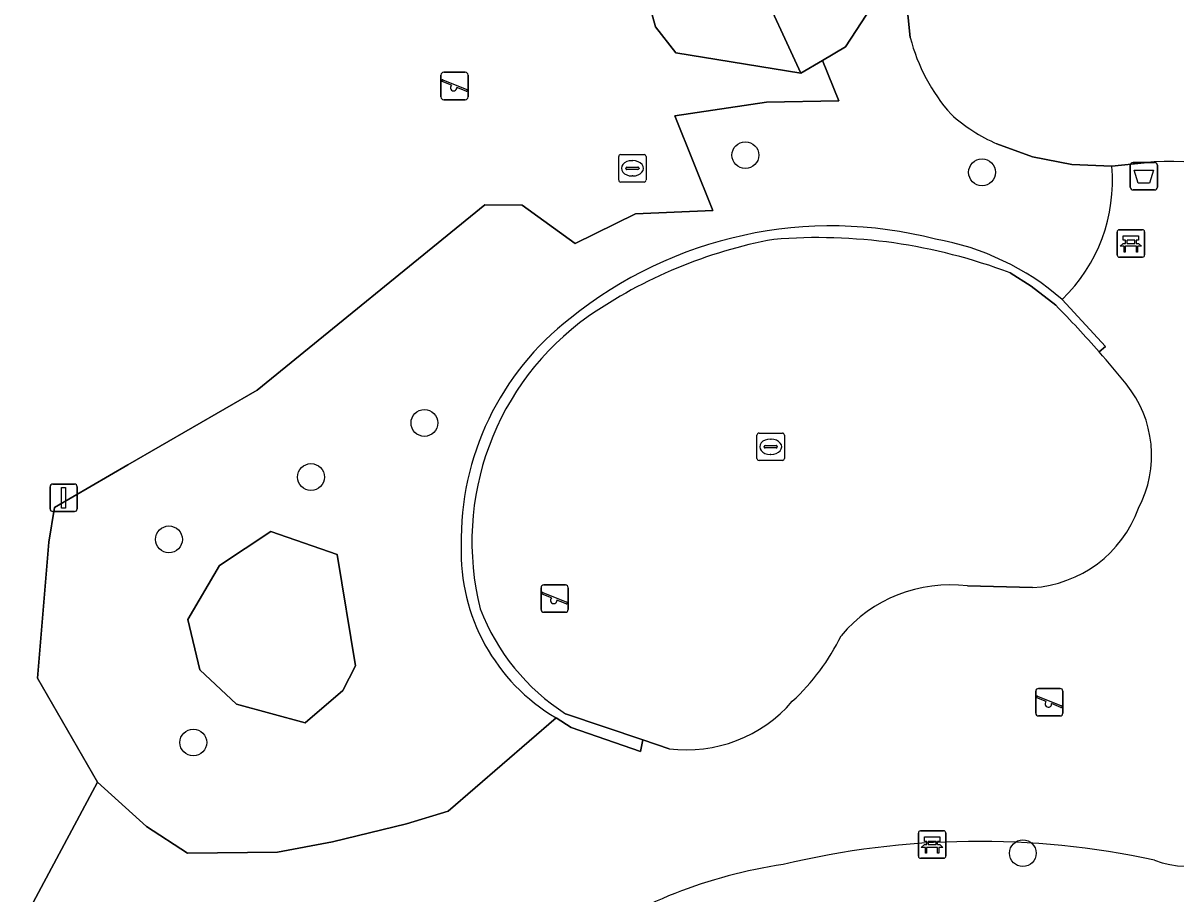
# Model space of a CAD drawing. Extents: x 162989 to 165008, y 383432 to 384338.
# Drawn here: x 164463.16 to 164505.24, y 383941.15 to 383972.94 of the extents above; entities that cross this region are included whole.
import ezdxf

# ---------------------------------------------------------------- set-up
doc = ezdxf.new("R2010")
doc.units = 0
for name, color, linetype in [('IMGEO_Afvalbak', 7, 'Continuous'), ('IMGEO_Bank', 7, 'Continuous'), ('IMGEO_Boom', 7, 'Continuous'), ('IMGEO_Groenvoorziening', 7, 'Continuous'), ('IMGEO_Kolk', 7, 'Continuous'), ('IMGEO_Lichtmast', 7, 'Continuous'), ('IMGEO_Muur', 7, 'Continuous'), ('IMGEO_Speelvoorziening', 7, 'Continuous'), ('IMGEO_Terreindeel_zand', 7, 'Continuous'), ('IMGEO_Voetpad_gesloten', 7, 'Continuous'), ('IMGEO_Voetpad_open', 7, 'Continuous')]:
    doc.layers.add(name, color=color, linetype=linetype)

msp = doc.modelspace()

# ---------------------------------------------------------------- linework, layer by layer
at = {"layer": 'IMGEO_Afvalbak'}
for p, q in [((164503.57, 383966.947), (164503.57, 383967.747)), ((164503.57, 383967.747), (164503.57, 383966.947)), ((164503.67, 383967.847), (164504.46, 383967.847)), ((164504.46, 383967.847), (164503.67, 383967.847)), ((164504.56, 383967.747), (164504.56, 383966.947)), ((164504.56, 383966.947), (164504.56, 383967.747)), ((164504.46, 383966.847), (164503.67, 383966.847)), ((164503.67, 383966.847), (164504.46, 383966.847))]:
    msp.add_line(p, q, dxfattribs=at)
msp.add_lwpolyline([(164503.713, 383967.561), (164504.417, 383967.561), (164504.268, 383967.091), (164503.862, 383967.091), (164503.713, 383967.561)], dxfattribs=at)
for centre, start, end in [((164503.67, 383967.747), 90, 180), ((164503.67, 383967.747), 90, 180), ((164504.46, 383967.747), 0, 90), ((164504.46, 383967.747), 360, 90), ((164503.67, 383966.947), 180, 270), ((164503.67, 383966.947), 180, 270), ((164504.46, 383966.947), 270, 0), ((164504.46, 383966.947), 270, 0)]:
    msp.add_arc(centre, 0.1, start, end, dxfattribs=at)
at = {"layer": 'IMGEO_Bank'}
for p, q in [((164503.092, 383964.467), (164503.092, 383965.308)), ((164503.092, 383965.308), (164503.092, 383964.467)), ((164503.167, 383965.392), (164504.008, 383965.392)), ((164504.008, 383965.392), (164503.167, 383965.392)), ((164504.092, 383965.317), (164504.092, 383964.476)), ((164504.092, 383964.476), (164504.092, 383965.317)), ((164503.789, 383964.79), (164503.396, 383964.79)), ((164503.401, 383964.898), (164503.401, 383965.004)), ((164503.445, 383965.004), (164503.445, 383964.898)), ((164503.733, 383965.01), (164503.451, 383965.01)), ((164503.451, 383964.892), (164503.733, 383964.892)), ((164503.739, 383964.898), (164503.739, 383965.004)), ((164503.783, 383965.004), (164503.783, 383964.898)), ((164504.017, 383964.392), (164503.176, 383964.392)), ((164503.176, 383964.392), (164504.017, 383964.392)), ((164495.838, 383942.526), (164495.838, 383943.367)), ((164495.838, 383943.367), (164495.838, 383942.526)), ((164495.913, 383943.451), (164496.754, 383943.451)), ((164496.754, 383943.451), (164495.913, 383943.451)), ((164496.838, 383943.376), (164496.838, 383942.535)), ((164496.838, 383942.535), (164496.838, 383943.376)), ((164496.535, 383942.849), (164496.142, 383942.849)), ((164496.147, 383942.957), (164496.147, 383943.063)), ((164496.191, 383943.063), (164496.191, 383942.957)), ((164496.479, 383943.069), (164496.197, 383943.069)), ((164496.197, 383942.951), (164496.479, 383942.951)), ((164496.485, 383942.957), (164496.485, 383943.063)), ((164496.529, 383943.063), (164496.529, 383942.957)), ((164496.763, 383942.451), (164495.922, 383942.451)), ((164495.922, 383942.451), (164496.763, 383942.451))]:
    msp.add_line(p, q, dxfattribs=at)
for points in [[(164503.395, 383965.01), (164503.309, 383965.01), (164503.309, 383965.171), (164503.872, 383965.171), (164503.872, 383965.01), (164503.789, 383965.01)], [(164503.339, 383964.79), (164503.197, 383964.79), (164503.309, 383964.892), (164503.395, 383964.892)], [(164503.389, 383964.783), (164503.389, 383964.576), (164503.346, 383964.576), (164503.346, 383964.783)], [(164503.789, 383964.892), (164503.872, 383964.892), (164503.984, 383964.79), (164503.845, 383964.79)], [(164503.839, 383964.783), (164503.839, 383964.576), (164503.795, 383964.576), (164503.795, 383964.783)], [(164496.085, 383942.849), (164495.943, 383942.849), (164496.055, 383942.951), (164496.141, 383942.951)], [(164496.141, 383943.069), (164496.055, 383943.069), (164496.055, 383943.23), (164496.618, 383943.23), (164496.618, 383943.069), (164496.535, 383943.069)], [(164496.135, 383942.842), (164496.135, 383942.635), (164496.092, 383942.635), (164496.092, 383942.842)], [(164496.535, 383942.951), (164496.618, 383942.951), (164496.73, 383942.849), (164496.591, 383942.849)], [(164496.585, 383942.842), (164496.585, 383942.635), (164496.541, 383942.635), (164496.541, 383942.842)]]:
    msp.add_lwpolyline(points, dxfattribs=at)
for centre, radius, start, end in [((164503.17, 383965.314), 0.0779, 92.4484, 184.2845), ((164503.17, 383965.314), 0.0779, 92.4484, 184.2845), ((164504.014, 383965.314), 0.0779, 2.4484, 94.2845), ((164504.014, 383965.314), 0.0779, 2.4484, 94.2845), ((164503.339, 383964.783), 0.00671, 2.8957, 87.1043), ((164503.396, 383964.783), 0.00671, 92.8957, 177.1043), ((164503.394, 383965.003), 0.00671, 2.8957, 87.1043), ((164503.394, 383964.899), 0.00671, 272.8957, 357.1043), ((164503.451, 383965.003), 0.00671, 92.8957, 177.1043), ((164503.451, 383964.899), 0.00671, 182.8957, 267.1043), ((164503.733, 383965.003), 0.00671, 2.8957, 87.1043), ((164503.733, 383964.899), 0.00671, 272.8957, 357.1043), ((164503.79, 383965.003), 0.00671, 92.8957, 177.1043), ((164503.79, 383964.899), 0.00671, 182.8957, 267.1043), ((164503.788, 383964.783), 0.00671, 2.8957, 87.1043), ((164503.845, 383964.783), 0.00671, 92.8957, 177.1043), ((164503.17, 383964.47), 0.0779, 182.4484, 274.2845), ((164503.17, 383964.47), 0.0779, 182.4484, 274.2845), ((164504.014, 383964.47), 0.0779, 272.4484, 4.2845), ((164504.014, 383964.47), 0.0779, 272.4484, 4.2845), ((164495.916, 383943.373), 0.0779, 92.4484, 184.2845), ((164495.916, 383943.373), 0.0779, 92.4484, 184.2845), ((164496.76, 383943.373), 0.0779, 2.4484, 94.2845), ((164496.76, 383943.373), 0.0779, 2.4484, 94.2845), ((164496.085, 383942.842), 0.00671, 2.8957, 87.1043), ((164496.142, 383942.842), 0.00671, 92.8957, 177.1043), ((164496.14, 383943.062), 0.00671, 2.8957, 87.1043), ((164496.14, 383942.958), 0.00671, 272.8957, 357.1043), ((164496.197, 383943.062), 0.00671, 92.8957, 177.1043), ((164496.197, 383942.958), 0.00671, 182.8957, 267.1043), ((164496.479, 383943.062), 0.00671, 2.8957, 87.1043), ((164496.479, 383942.958), 0.00671, 272.8957, 357.1043), ((164496.536, 383943.062), 0.00671, 92.8957, 177.1043), ((164496.536, 383942.958), 0.00671, 182.8957, 267.1043), ((164496.534, 383942.842), 0.00671, 2.8957, 87.1043), ((164496.591, 383942.842), 0.00671, 92.8957, 177.1043), ((164495.916, 383942.529), 0.0779, 182.4484, 274.2845), ((164495.916, 383942.529), 0.0779, 182.4484, 274.2845), ((164496.76, 383942.529), 0.0779, 272.4484, 4.2845), ((164496.76, 383942.529), 0.0779, 272.4484, 4.2845)]:
    msp.add_arc(centre, radius, start, end, dxfattribs=at)
at = {"layer": 'IMGEO_Boom'}
for centre in [(164489.523, 383968.115), (164498.16, 383967.488), (164477.811, 383958.34), (164473.672, 383956.366), (164468.488, 383954.091), (164469.377, 383946.677), (164499.65, 383942.636)]:
    msp.add_circle(centre, 0.489, dxfattribs=at)
at = {"layer": 'IMGEO_Groenvoorziening'}
for points in [[(164483.172, 383979.099), (164488.312, 383978.124), (164491.553, 383971.108), (164492.335, 383971.57), (164493.176, 383972.066), (164494.135, 383973.541), (164494.135, 383974.648), (164494.135, 383975.606), (164494.029, 383976.237), (164493.913, 383976.934), (164494.503, 383977.967), (164495.462, 383979.958)], [(164495.541, 383972.406), (164495.395, 383973.86), (164495.274, 383975.836)], [(164494.135, 383973.541), (164493.176, 383972.066), (164492.335, 383971.57), (164492.93, 383970.093), (164490.293, 383970.049), (164486.948, 383969.552), (164488.331, 383966.094), (164485.516, 383965.974), (164483.307, 383964.89), (164481.379, 383966.287), (164480.011, 383966.306), (164471.708, 383959.533), (164466.991, 383956.806), (164464.311, 383955.257), (164464.104, 383953.984), (164463.688, 383949.025), (164465.876, 383945.227), (164467.672, 383943.608), (164469.163, 383942.639), (164472.453, 383942.672), (164474.453, 383943.047), (164477.162, 383943.713), (164478.682, 383944.172), (164482.613, 383947.577)], [(164502.895, 383967.71), (164501.432, 383967.769), (164500, 383968.055), (164498.705, 383968.528)]]:
    msp.add_lwpolyline(points, dxfattribs=at)
for points in [[(164488.312, 383978.124), (164485.874, 383974.131), (164486.243, 383972.804), (164486.981, 383971.845), (164491.553, 383971.108)], [(164474.63, 383953.543), (164472.208, 383954.383), (164470.335, 383953.134), (164469.18, 383951.168), (164469.617, 383949.327), (164470.959, 383948.078), (164473.456, 383947.392), (164474.829, 383948.578), (164475.292, 383949.473)], [(164475.292, 383949.473), (164474.829, 383948.578), (164473.456, 383947.392), (164470.959, 383948.078), (164469.617, 383949.327), (164469.18, 383951.168), (164470.335, 383953.134), (164472.208, 383954.383), (164474.63, 383953.543)]]:
    msp.add_lwpolyline(points, close=True, dxfattribs=at)
for centre, radius, start, end in [((164502.074, 383974.084), 6.745, 194.4039, 221.573), ((164501.276, 383974.362), 6.375, 228.2173, 246.2191), ((164496.938, 383967.166), 5.982, 313.8236, 5.2194), ((164492.667, 383950.39), 15.143, 75.4785, 129.0307), ((164494.798, 383955.607), 9.588, 49.063, 79.992), ((164489.378, 383954.054), 10.228, 127.6409, 181.0789), ((164486.185, 383953.641), 7.037, 178.205, 239.4977), ((164505.641, 383945.417), 3.258, 248.7266, 328.5076), ((164498.028, 383912.54), 30.527, 77.8384, 103.5052), ((164493.503, 383924.547), 17.866, 98.3798, 124.6223)]:
    msp.add_arc(centre, radius, start, end, dxfattribs=at)
at = {"layer": 'IMGEO_Kolk'}
for p, q in [((164484.976, 383968.134), (164485.828, 383968.134)), ((164484.901, 383967.208), (164484.901, 383968.06)), ((164485.203, 383967.677), (164485.601, 383967.677)), ((164485.389, 383967.914), (164485.414, 383967.914)), ((164485.902, 383968.06), (164485.902, 383967.208)), ((164485.16, 383967.628), (164485.16, 383967.64)), ((164485.598, 383967.591), (164485.2, 383967.591)), ((164485.412, 383967.354), (164485.387, 383967.354)), ((164485.644, 383967.64), (164485.644, 383967.628)), ((164485.828, 383967.134), (164484.976, 383967.134)), ((164490.022, 383957.97), (164490.874, 383957.97)), ((164489.947, 383957.044), (164489.947, 383957.896)), ((164490.435, 383957.75), (164490.46, 383957.75)), ((164490.948, 383957.896), (164490.948, 383957.044)), ((164490.206, 383957.464), (164490.206, 383957.476)), ((164490.644, 383957.427), (164490.246, 383957.427)), ((164490.249, 383957.513), (164490.647, 383957.513)), ((164490.458, 383957.19), (164490.433, 383957.19)), ((164490.69, 383957.476), (164490.69, 383957.464)), ((164490.874, 383956.97), (164490.022, 383956.97))]:
    msp.add_line(p, q, dxfattribs=at)
for points in [[(164484.976, 383968.134), (164485.828, 383968.134)], [(164484.901, 383967.208), (164484.901, 383968.06)], [(164485.902, 383968.06), (164485.902, 383967.208)], [(164485.828, 383967.134), (164484.976, 383967.134)], [(164490.022, 383957.97), (164490.874, 383957.97)], [(164489.947, 383957.044), (164489.947, 383957.896)], [(164490.948, 383957.896), (164490.948, 383957.044)], [(164490.874, 383956.97), (164490.022, 383956.97)]]:
    msp.add_lwpolyline(points, dxfattribs=at)
for centre, radius, start, end in [((164484.978, 383968.058), 0.0765, 91.552, 178.448), ((164484.978, 383968.058), 0.0765, 91.552, 178.448), ((164485.826, 383968.058), 0.0765, 1.552, 88.448), ((164485.826, 383968.058), 0.0765, 1.552, 88.448), ((164485.2, 383967.637), 0.0403, 85.8775, 175.7526), ((164485.605, 383967.639), 0.0386, 1.7309, 96.639), ((164485.197, 383967.627), 0.0366, 178.938, 274.7102), ((164485.601, 383967.634), 0.043, 264.8664, 352.4533), ((164484.978, 383967.21), 0.0765, 181.552, 268.448), ((164484.978, 383967.21), 0.0765, 181.552, 268.448), ((164485.826, 383967.21), 0.0765, 271.552, 358.448), ((164485.826, 383967.21), 0.0765, 271.552, 358.448), ((164490.024, 383957.894), 0.0765, 91.552, 178.448), ((164490.024, 383957.894), 0.0765, 91.552, 178.448), ((164490.872, 383957.894), 0.0765, 1.552, 88.448), ((164490.872, 383957.894), 0.0765, 1.552, 88.448), ((164490.246, 383957.473), 0.0403, 85.8775, 175.7526), ((164490.243, 383957.463), 0.0366, 178.938, 274.7102), ((164490.647, 383957.47), 0.043, 264.8664, 352.4533), ((164490.651, 383957.475), 0.0386, 1.7309, 96.639), ((164490.024, 383957.046), 0.0765, 181.552, 268.448), ((164490.024, 383957.046), 0.0765, 181.552, 268.448), ((164490.872, 383957.046), 0.0765, 271.552, 358.448), ((164490.872, 383957.046), 0.0765, 271.552, 358.448)]:
    msp.add_arc(centre, radius, start, end, dxfattribs=at)
for centre, major_axis, ratio, start_param, end_param in [((164485.388, 383967.634), (-0.387, 0.002), 0.722429, 4.712389, 7.853982), ((164485.413, 383967.634), (-0.39, 0.002), 0.717154, 1.570796, 4.712389), ((164490.434, 383957.47), (-0.387, 0.002), 0.722429, 4.712389, 7.853982), ((164490.459, 383957.47), (-0.39, 0.002), 0.717154, 1.570796, 4.712389)]:
    msp.add_ellipse(centre, major_axis=major_axis, ratio=ratio, start_param=start_param, end_param=end_param, dxfattribs=at)
at = {"layer": 'IMGEO_Lichtmast'}
for p, q in [((164464.148, 383955.209), (164464.148, 383956.009)), ((164464.148, 383956.009), (164464.148, 383955.209)), ((164464.248, 383956.109), (164465.038, 383956.109)), ((164465.038, 383956.109), (164464.248, 383956.109)), ((164465.138, 383956.009), (164465.138, 383955.209)), ((164465.138, 383955.209), (164465.138, 383956.009)), ((164465.038, 383955.109), (164464.248, 383955.109)), ((164464.248, 383955.109), (164465.038, 383955.109))]:
    msp.add_line(p, q, dxfattribs=at)
msp.add_lwpolyline([(164464.568, 383955.984), (164464.718, 383955.984), (164464.718, 383955.234), (164464.568, 383955.234), (164464.568, 383955.984)], dxfattribs=at)
for centre, start, end in [((164464.248, 383956.009), 90, 180), ((164464.248, 383956.009), 90, 180), ((164465.038, 383956.009), 0, 90), ((164465.038, 383956.009), 360, 90), ((164464.248, 383955.209), 180, 270), ((164464.248, 383955.209), 180, 270), ((164465.038, 383955.209), 270, 0), ((164465.038, 383955.209), 270, 0)]:
    msp.add_arc(centre, 0.1, start, end, dxfattribs=at)
at = {"layer": 'IMGEO_Muur'}
for points in [[(164499.182, 383963.817), (164499.954, 383963.333), (164500.849, 383962.64)], [(164502.435, 383960.934), (164502.662, 383961.132), (164501.08, 383962.85)], [(164482.613, 383947.577), (164483.172, 383947.226), (164485.691, 383946.354), (164485.787, 383946.771), (164482.962, 383947.727)]]:
    msp.add_lwpolyline(points, dxfattribs=at)
for centre, radius, start, end in [((164492.667, 383950.39), 15.143, 75.4785, 129.0307), ((164493.74, 383947.845), 17.487, 100.4764, 124.6901), ((164492.157, 383945.309), 19.796, 69.214, 94.6263), ((164494.798, 383955.607), 9.588, 49.063, 79.992), ((164471.207, 383933.493), 41.571, 41.307, 44.5178), ((164489.621, 383954.009), 10.076, 125.3815, 194.1031), ((164489.378, 383954.054), 10.228, 127.6409, 181.0789), ((164486.185, 383953.641), 7.037, 178.205, 239.4977), ((164487.22, 383954.371), 7.891, 200.9112, 237.3407)]:
    msp.add_arc(centre, radius, start, end, dxfattribs=at)
at = {"layer": 'IMGEO_Speelvoorziening'}
for p, q in [((164478.414, 383970.239), (164478.414, 383971.039)), ((164478.414, 383971.039), (164478.414, 383970.239)), ((164478.514, 383971.139), (164479.304, 383971.139)), ((164479.304, 383971.139), (164478.514, 383971.139)), ((164479.404, 383971.039), (164479.404, 383970.239)), ((164479.404, 383970.239), (164479.404, 383971.039)), ((164478.797, 383970.667), (164478.458, 383970.804)), ((164478.483, 383970.864), (164479.359, 383970.511)), ((164479.335, 383970.451), (164478.995, 383970.588)), ((164479.304, 383970.139), (164478.514, 383970.139)), ((164478.514, 383970.139), (164479.304, 383970.139)), ((164482.068, 383951.528), (164482.068, 383952.328)), ((164482.068, 383952.328), (164482.068, 383951.528)), ((164482.451, 383951.956), (164482.112, 383952.093)), ((164482.137, 383952.153), (164483.013, 383951.8)), ((164482.168, 383952.428), (164482.958, 383952.428)), ((164482.958, 383952.428), (164482.168, 383952.428)), ((164483.058, 383952.328), (164483.058, 383951.528)), ((164483.058, 383951.528), (164483.058, 383952.328)), ((164482.989, 383951.74), (164482.649, 383951.877)), ((164482.958, 383951.428), (164482.168, 383951.428)), ((164482.168, 383951.428), (164482.958, 383951.428)), ((164500.119, 383947.747), (164500.119, 383948.547)), ((164500.119, 383948.547), (164500.119, 383947.747)), ((164500.502, 383948.175), (164500.163, 383948.312)), ((164500.188, 383948.372), (164501.064, 383948.019)), ((164500.219, 383948.647), (164501.009, 383948.647)), ((164501.009, 383948.647), (164500.219, 383948.647)), ((164501.109, 383948.547), (164501.109, 383947.747)), ((164501.109, 383947.747), (164501.109, 383948.547)), ((164501.04, 383947.959), (164500.7, 383948.096)), ((164501.009, 383947.647), (164500.219, 383947.647)), ((164500.219, 383947.647), (164501.009, 383947.647))]:
    msp.add_line(p, q, dxfattribs=at)
for centre, radius, start, end in [((164478.514, 383971.039), 0.1, 90, 180), ((164478.514, 383971.039), 0.1, 90, 180), ((164479.304, 383971.039), 0.1, 0, 90), ((164479.304, 383971.039), 0.1, 360, 90), ((164478.471, 383970.834), 0.0327, 68.078, 248.078), ((164478.876, 383970.577), 0.12, 130.9928, 5.1632), ((164478.514, 383970.239), 0.1, 180, 270), ((164478.514, 383970.239), 0.1, 180, 270), ((164479.304, 383970.239), 0.1, 270, 0), ((164479.304, 383970.239), 0.1, 270, 0), ((164479.347, 383970.481), 0.0327, 248.078, 68.078), ((164482.168, 383952.328), 0.1, 90, 180), ((164482.168, 383952.328), 0.1, 90, 180), ((164482.125, 383952.123), 0.0327, 68.078, 248.078), ((164482.958, 383952.328), 0.1, 0, 90), ((164482.958, 383952.328), 0.1, 360, 90), ((164482.53, 383951.866), 0.12, 130.9928, 5.1632), ((164483.001, 383951.77), 0.0327, 248.078, 68.078), ((164482.168, 383951.528), 0.1, 180, 270), ((164482.168, 383951.528), 0.1, 180, 270), ((164482.958, 383951.528), 0.1, 270, 0), ((164482.958, 383951.528), 0.1, 270, 0), ((164500.219, 383948.547), 0.1, 90, 180), ((164500.219, 383948.547), 0.1, 90, 180), ((164500.176, 383948.342), 0.0327, 68.078, 248.078), ((164501.009, 383948.547), 0.1, 0, 90), ((164501.009, 383948.547), 0.1, 360, 90), ((164500.581, 383948.085), 0.12, 130.9928, 5.1632), ((164501.052, 383947.989), 0.0327, 248.078, 68.078), ((164500.219, 383947.747), 0.1, 180, 270), ((164500.219, 383947.747), 0.1, 180, 270), ((164501.009, 383947.747), 0.1, 270, 0), ((164501.009, 383947.747), 0.1, 270, 0)]:
    msp.add_arc(centre, radius, start, end, dxfattribs=at)
at = {"layer": 'IMGEO_Terreindeel_zand'}
for points in [[(164495.274, 383975.836), (164495.395, 383973.86), (164495.541, 383972.406)], [(164498.705, 383968.528), (164500, 383968.055), (164501.432, 383967.769), (164502.895, 383967.71), (164504.076, 383967.832)]]:
    msp.add_lwpolyline(points, dxfattribs=at)
for centre, radius, start, end in [((164502.074, 383974.084), 6.745, 194.4039, 221.573), ((164501.276, 383974.362), 6.375, 228.2173, 246.2191), ((164505.055, 383959.641), 8.249, 56.5756, 96.8162)]:
    msp.add_arc(centre, radius, start, end, dxfattribs=at)
at = {"layer": 'IMGEO_Voetpad_gesloten'}
for points in [[(164504.076, 383967.832), (164502.895, 383967.71)], [(164500.849, 383962.64), (164499.954, 383963.333), (164499.182, 383963.817)], [(164501.08, 383962.85), (164502.662, 383961.132), (164502.435, 383960.934)], [(164497.63, 383952.394), (164500, 383952.33)], [(164500, 383952.33), (164497.63, 383952.394)], [(164486.739, 383946.449), (164485.787, 383946.771), (164485.691, 383946.354), (164483.172, 383947.226), (164482.613, 383947.577), (164478.682, 383944.172), (164477.162, 383943.713), (164474.453, 383943.047), (164472.453, 383942.672), (164469.163, 383942.639), (164467.672, 383943.608), (164465.876, 383945.227), (164463.164, 383940.151), (164466.285, 383939.899)], [(164482.962, 383947.727), (164485.787, 383946.771), (164486.739, 383946.449)]]:
    msp.add_lwpolyline(points, dxfattribs=at)
for centre, radius, start, end in [((164496.938, 383967.166), 5.982, 313.8236, 5.2194), ((164505.055, 383959.641), 8.249, 56.5756, 96.8162), ((164493.74, 383947.845), 17.487, 100.4764, 124.6901), ((164492.157, 383945.309), 19.796, 69.214, 94.6263), ((164471.207, 383933.493), 41.571, 41.307, 44.5178), ((164489.621, 383954.009), 10.076, 125.3815, 194.1031), ((164471.468, 383933.787), 41.182, 39.1104, 41.2391), ((164471.468, 383933.787), 41.182, 39.1104, 41.2391), ((164500.216, 383957.157), 4.133, 332.1459, 39.1278), ((164500.216, 383957.157), 4.133, 332.1459, 39.1278), ((164499.729, 383956.727), 4.405, 273.5334, 340.0832), ((164499.729, 383956.727), 4.405, 273.5334, 340.0832), ((164497.002, 383947.229), 5.203, 83.0707, 139.9784), ((164497.002, 383947.229), 5.203, 83.0707, 139.9784), ((164487.22, 383954.371), 7.891, 200.9112, 237.3407), ((164485.703, 383954.155), 8.144, 312.8052, 333.9234), ((164485.703, 383954.155), 8.144, 312.8052, 333.9234), ((164487.376, 383951.503), 5.094, 262.8143, 319.2829), ((164487.376, 383951.503), 5.094, 262.8143, 319.2829), ((164505.641, 383945.417), 3.258, 248.7266, 328.5076), ((164498.028, 383912.54), 30.527, 77.8384, 103.5052), ((164493.503, 383924.547), 17.866, 98.3798, 124.6223)]:
    msp.add_arc(centre, radius, start, end, dxfattribs=at)
at = {"layer": 'IMGEO_Voetpad_open'}
msp.add_lwpolyline([(164463.164, 383940.151), (164465.876, 383945.227), (164463.688, 383949.025), (164464.104, 383953.984), (164464.311, 383955.257), (164466.991, 383956.806), (164471.708, 383959.533), (164480.011, 383966.306), (164481.379, 383966.287), (164483.307, 383964.89), (164485.516, 383965.974), (164488.331, 383966.094), (164486.948, 383969.552), (164490.293, 383970.049), (164492.93, 383970.093), (164492.335, 383971.57), (164491.553, 383971.108), (164486.981, 383971.845), (164486.243, 383972.804), (164485.874, 383974.131), (164488.312, 383978.124), (164483.172, 383979.099), (164482.125, 383982.531), (164473.406, 383982.791)], dxfattribs=at)

doc.saveas('drawing.dxf')
